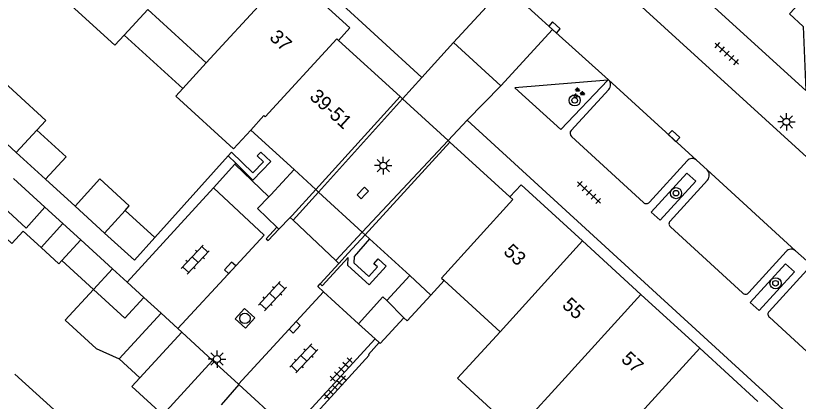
# Model space of a CAD drawing. Extents: x 128000 to 131008, y 398996 to 402500.
# Drawn here: x 129097.6 to 129153.7, y 399464.9 to 399492.6 of the extents above; entities that cross this region are included whole.
import ezdxf

# ---------------------------------------------------------------- set-up
doc = ezdxf.new("R2010")
doc.units = 0
for name, color, linetype in [('gg-afsc-erfafscheiding', 7, 'Continuous'), ('gg-afsc-muur', 7, 'Continuous'), ('gg-anno-huisnummerreeks BGT', 7, 'Continuous'), ('gg-bbg-bijgebouw', 7, 'Continuous'), ('gg-bbg-gedigitaliseerde bebouwing', 7, 'Continuous'), ('gg-bbg-gedigitaliseerde bijgebouw', 7, 'Continuous'), ('gg-bbg-hoofdgebouw', 7, 'Continuous'), ('gg-bbg-luifel en loopbrug', 7, 'Continuous'), ('gg-bbg-onder overbouw', 7, 'Continuous'), ('gg-bbg-pand overbouw', 7, 'Continuous'), ('gg-bbg-tussenscheiding', 7, 'Continuous'), ('gg-knt-verharding', 7, 'Continuous'), ('gg-knt-verharding nz', 7, 'Continuous'), ('gt-grn-vlakafsluiter', 7, 'Continuous'), ('gt-grn-weggrens', 7, 'Continuous'), ('gt-symb-boom', 7, 'Continuous'), ('gt-symb-groenvak', 7, 'Continuous'), ('gt-symb-klinker verharding', 7, 'Continuous'), ('gt-symb-kolk', 7, 'Continuous'), ('gt-symb-lichtmast', 7, 'Continuous'), ('gt-symb-rioolschacht', 7, 'Continuous'), ('gt-symb-tegel verharding', 7, 'Continuous')]:
    doc.layers.add(name, color=color, linetype=linetype)

# ---------------------------------------------------------------- blocks, each defined once
blk = doc.blocks.new('gt0-KOLK')
at = {"layer": 'gt-symb-kolk'}
blk.add_lwpolyline([(0, 0), (0.375, 0), (0.375, 0.4), (-0.375, 0.4), (-0.375, 0), (0, 0)], dxfattribs=at)
blk = doc.blocks.new('gt0-BOOM')
at = {"layer": 'gt-symb-boom'}
for radius in [0.4, 0.2]:
    blk.add_circle((0, 0), radius, dxfattribs=at)
blk = doc.blocks.new('gt0-TEG1')
at = {"layer": 'gt-symb-tegel verharding'}
for p, q in [((-1.125, 0), (1.125, 0)), ((-0.9, -0.25), (-0.9, 0.25)), ((-0.45, -0.25), (-0.45, 0.25)), ((0, -0.25), (0, 0.25)), ((0.45, -0.25), (0.45, 0.25)), ((0.9, -0.25), (0.9, 0.25))]:
    blk.add_line(p, q, dxfattribs=at)
blk = doc.blocks.new('gt0-LMAST')
at = {"layer": 'gt-symb-lichtmast'}
for p, q in [((-0.005, 0.246), (-0.005, 0.621)), ((-0.182, 0.173), (-0.447, 0.438)), ((0.172, 0.173), (0.437, 0.438)), ((-0.255, -0.004), (-0.63, -0.004)), ((-0.182, -0.181), (-0.447, -0.446)), ((-0.005, -0.254), (-0.005, -0.629)), ((0.437, -0.446), (0.172, -0.181)), ((0.245, -0.004), (0.62, -0.004))]:
    blk.add_line(p, q, dxfattribs=at)
blk.add_circle((-0.005, -0.004), 0.25, dxfattribs=at)
blk = doc.blocks.new('gt0-GRVAK')
at = {"layer": 'gt-symb-groenvak'}
for p, q in [((-0.11, 0.189), (-0.228, 0.24)), ((-0.182, 0.153), (0.088, 0.153)), ((-0.091, 0.211), (-0.156, 0.322)), ((-0.047, 0.214), (-0.047, 0.393)), ((-0.004, 0.211), (0.061, 0.322)), ((0.015, 0.189), (0.133, 0.24)), ((0.262, -0.052), (0.197, 0.059)), ((0.305, -0.049), (0.305, 0.13)), ((0.349, -0.052), (0.414, 0.059)), ((-0.245, -0.228), (-0.363, -0.177)), ((-0.318, -0.264), (-0.047, -0.264)), ((-0.226, -0.206), (-0.291, -0.095)), ((-0.183, -0.203), (-0.183, -0.024)), ((-0.139, -0.206), (-0.074, -0.095)), ((-0.12, -0.228), (-0.002, -0.177)), ((0.243, -0.074), (0.125, -0.023)), ((0.17, -0.11), (0.441, -0.11)), ((0.368, -0.074), (0.486, -0.023))]:
    blk.add_line(p, q, dxfattribs=at)
blk = doc.blocks.new('gt0-KL1')
at = {"layer": 'gt-symb-klinker verharding'}
for p, q in [((-1.15, 0.3), (1.15, 0.3)), ((-1, -0.3), (-1, 0.3)), ((-0.5, 0.3), (-0.5, 0.45)), ((0, -0.3), (0, 0.3)), ((0.5, 0.3), (0.5, 0.45)), ((1, -0.3), (1, 0.3)), ((-1.15, -0.3), (1.15, -0.3)), ((-0.5, -0.45), (-0.5, -0.3)), ((0.5, -0.45), (0.5, -0.3))]:
    blk.add_line(p, q, dxfattribs=at)
blk = doc.blocks.new('gt0-RS')
at = {"layer": 'gt-symb-rioolschacht'}
blk.add_lwpolyline([(-0.5, -0.5), (0.5, -0.5), (0.5, 0.5), (-0.5, 0.5)], close=True, dxfattribs=at)
blk.add_circle((0, 0), 0.375, dxfattribs=at)

msp = doc.modelspace()

# ---------------------------------------------------------------- linework, layer by layer
at = {"layer": 'gg-afsc-erfafscheiding'}
for p, q in [((129107.55, 399476.7), (129112.799, 399482.579)), ((129101.819, 399478.961), (129099.71, 399480.89)), ((129122.929, 399468.255), (129118.65, 399463.581))]:
    msp.add_line(p, q, dxfattribs=at)
msp.add_lwpolyline([(129123.648, 399469.158), (129122.871, 399468.309), (129122.929, 399468.255)], dxfattribs=at)
at = {"layer": 'gg-afsc-muur'}
for p, q in [((129112.799, 399482.579), (129113.353, 399482.039)), ((129116.312, 399477.454), (129115.539, 399476.62)), ((129121.427, 399475.574), (129122.64, 399476.9)), ((129119.56, 399473.235), (129121.417, 399475.267)), ((129121.427, 399475.574), (129120.764, 399474.849)), ((129120.764, 399474.849), (129119.412, 399473.37)), ((129119.412, 399473.37), (129119.56, 399473.235))]:
    msp.add_line(p, q, dxfattribs=at)
for points in [[(129113.353, 399482.039), (129114.586, 399480.836), (129115.868, 399482.163), (129115.153, 399482.83), (129114.897, 399482.575), (129115.352, 399482.15), (129114.578, 399481.348), (129113.051, 399482.838), (129112.799, 399482.579)], [(129115.539, 399476.62), (129115.685, 399476.485), (129116.455, 399477.316)], [(129122.957, 399476.61), (129121.85, 399475.351), (129121.835, 399474.878), (129122.902, 399473.918), (129123.526, 399474.611), (129123.27, 399474.817), (129123.586, 399475.168), (129124.149, 399474.661), (129122.934, 399473.311), (129121.399, 399474.692), (129121.417, 399475.267)]]:
    msp.add_lwpolyline(points, dxfattribs=at)
at = {"layer": 'gg-bbg-bijgebouw'}
for p, q in [((129103.93, 399477.03), (129105.41, 399478.65)), ((129105.41, 399478.65), (129107.55, 399476.7)), ((129117.262, 399478.156), (129116.455, 399477.316)), ((129116.455, 399477.316), (129116.312, 399477.454)), ((129100.87, 399475.05), (129102.23, 399476.54)), ((129102.23, 399476.54), (129104.498, 399474.467)), ((129103.14, 399472.98), (129100.87, 399475.05)), ((129104.498, 399474.467), (129105.553, 399473.503)), ((129124.191, 399472.185), (129125.837, 399473.97)), ((129105.553, 399473.503), (129106.76, 399472.4)), ((129104.98, 399467.99), (129107.99, 399471.27)), ((129107.99, 399471.27), (129109.201, 399470.161)), ((129109.201, 399470.161), (129109.475, 399469.91)), ((129122.167, 399470.514), (129123.351, 399469.43)), ((129123.351, 399469.43), (129123.648, 399469.158)), ((129106.468, 399466.627), (129104.98, 399467.99)), ((129113.58, 399466.14), (129112.3, 399464.7))]:
    msp.add_line(p, q, dxfattribs=at)
for points in [[(129115.732, 399479.627), (129115.87, 399479.77), (129117.54, 399481.6)], [(129119.09, 399480.16), (129117.4, 399478.3), (129117.262, 399478.156)], [(129116.312, 399477.454), (129114.925, 399478.786), (129115.732, 399479.627)], [(129107.55, 399476.7), (129106.08, 399475.08), (129103.93, 399477.03)], [(129106.76, 399472.4), (129105.4, 399470.92), (129103.14, 399472.98)], [(129122.167, 399470.514), (129123.905, 399472.443), (129124.191, 399472.185)], [(129125.417, 399470.938), (129125.66, 399470.72), (129127.359, 399472.573)], [(129123.648, 399469.158), (129123.723, 399469.089), (129125.417, 399470.938)], [(129113.58, 399466.14), (129116.755, 399463.224), (129117.251, 399462.767)]]:
    msp.add_lwpolyline(points, dxfattribs=at)
at = {"layer": 'gg-bbg-gedigitaliseerde bebouwing'}
msp.add_line((129111.242, 399489.251), (129109.553, 399487.406), dxfattribs=at)
for points in [[(129109.553, 399487.406), (129109.049, 399486.856), (129113.184, 399483.07), (129114.43, 399484.43)], [(129133.454, 399462.761), (129129.267, 399466.605), (129132.326, 399469.936)]]:
    msp.add_lwpolyline(points, dxfattribs=at)
at = {"layer": 'gg-bbg-gedigitaliseerde bijgebouw'}
for p, q in [((129097.605, 399482.811), (129095.48, 399484.75)), ((129099.71, 399480.89), (129097.605, 399482.811)), ((129099.66, 399478.89), (129097.4, 399480.95)), ((129106.468, 399466.627), (129109.475, 399469.91))]:
    msp.add_line(p, q, dxfattribs=at)
for points in [[(129099.085, 399484.431), (129099.712, 399485.114), (129095.528, 399488.956), (129093.41, 399486.651)], [(129099.085, 399484.431), (129101.19, 399482.51), (129099.71, 399480.89)], [(129096.04, 399479.46), (129098.3, 399477.39), (129099.66, 399478.89)]]:
    msp.add_lwpolyline(points, dxfattribs=at)
at = {"layer": 'gg-bbg-hoofdgebouw'}
for p, q in [((129111.242, 399489.251), (129107.039, 399493.099)), ((129120.74, 399490.87), (129125.151, 399486.83)), ((129114.43, 399484.43), (129115.36, 399485.48)), ((129117.54, 399481.6), (129114.43, 399484.43)), ((129133.03, 399479.62), (129128.73, 399483.56)), ((129122.957, 399476.61), (129122.64, 399476.9)), ((129125.837, 399473.97), (129122.957, 399476.61)), ((129142.436, 399472.626), (129138.245, 399476.465)), ((129127.359, 399472.573), (129128.31, 399473.61)), ((129128.31, 399473.61), (129132.326, 399469.936)), ((129146.653, 399468.763), (129142.436, 399472.626)), ((129150.834, 399464.934), (129146.653, 399468.763)), ((129097.509, 399466.898), (129101.051, 399463.66))]:
    msp.add_line(p, q, dxfattribs=at)
for points in [[(129117.194, 399495.745), (129121.531, 399491.77), (129120.74, 399490.87)], [(129155.37, 399495.21), (129153.1, 399492.77), (129154.09, 399491.86), (129154.27, 399487.28)], [(129138.245, 399476.465), (129133.84, 399480.5), (129133.03, 399479.62)]]:
    msp.add_lwpolyline(points, dxfattribs=at)
at = {"layer": 'gg-bbg-luifel en loopbrug'}
for p, q in [((129105.35, 399491.255), (129107.039, 399493.099)), ((129105.35, 399491.255), (129109.553, 399487.406)), ((129103.93, 399477.03), (129101.819, 399478.961)), ((129099.66, 399478.89), (129100.945, 399477.715)), ((129099.386, 399476.002), (129100.945, 399477.715)), ((129100.945, 399477.715), (129102.23, 399476.54)), ((129106.76, 399472.4), (129107.99, 399471.27)), ((129109.475, 399469.91), (129111.69, 399467.88)), ((129111.69, 399467.88), (129108.11, 399463.972))]:
    msp.add_line(p, q, dxfattribs=at)
for points in [[(129102.853, 399496.933), (129100.489, 399494.352), (129104.675, 399490.518), (129105.35, 399491.255)], [(129105.41, 399478.65), (129105.714, 399478.982), (129103.606, 399480.913), (129101.819, 399478.961)], [(129096.04, 399479.46), (129095.027, 399478.354), (129097.288, 399476.284), (129098.104, 399477.175), (129099.386, 399476.002)], [(129099.386, 399476.002), (129100.667, 399474.829), (129100.87, 399475.05)], [(129103.14, 399472.98), (129101.113, 399470.768), (129103.325, 399468.741), (129104.98, 399467.99)], [(129106.468, 399466.627), (129105.895, 399466.001), (129108.11, 399463.972)]]:
    msp.add_lwpolyline(points, dxfattribs=at)
at = {"layer": 'gg-bbg-onder overbouw'}
for p, q in [((129125.151, 399486.83), (129119.09, 399480.16)), ((129128.73, 399483.56), (129122.64, 399476.9))]:
    msp.add_line(p, q, dxfattribs=at)
at = {"layer": 'gg-bbg-pand overbouw'}
for p, q in [((129125.33, 399486.667), (129125.151, 399486.83)), ((129128.593, 399483.685), (129125.33, 399486.667)), ((129128.73, 399483.56), (129128.593, 399483.685)), ((129119.09, 399480.16), (129119.298, 399479.969)), ((129119.298, 399479.969), (129122.438, 399477.085)), ((129122.438, 399477.085), (129122.64, 399476.9))]:
    msp.add_line(p, q, dxfattribs=at)
at = {"layer": 'gg-bbg-tussenscheiding'}
for p, q in [((129117.194, 399495.745), (129111.242, 399489.251)), ((129097.605, 399482.811), (129099.085, 399484.431)), ((129117.54, 399481.6), (129119.09, 399480.16)), ((129138.245, 399476.465), (129132.326, 399469.936)), ((129104.498, 399474.467), (129103.14, 399472.98)), ((129125.837, 399473.97), (129127.359, 399472.573)), ((129142.436, 399472.626), (129136.52, 399466.1)), ((129124.191, 399472.185), (129125.417, 399470.938)), ((129146.653, 399468.763), (129140.719, 399462.259)), ((129136.52, 399466.1), (129133.454, 399462.761))]:
    msp.add_line(p, q, dxfattribs=at)
for points in [[(129120.74, 399490.87), (129120.61, 399490.98), (129115.47, 399485.37), (129115.36, 399485.48)], [(129133.03, 399479.62), (129133.23, 399479.44), (129128.11, 399473.79), (129128.31, 399473.61)]]:
    msp.add_lwpolyline(points, dxfattribs=at)
at = {"layer": 'gg-knt-verharding'}
for p, q in [((129092.47, 399519.6), (129126.72, 399488.21)), ((129154.27, 399487.28), (129134.3, 399505.46)), ((129136.094, 399491.646), (129132.689, 399494.761)), ((129140.101, 399488.047), (129136.094, 399491.646)), ((129128.984, 399490.723), (129132.384, 399487.603)), ((129125.33, 399486.667), (129126.72, 399488.21)), ((129140.06, 399488.004), (129140.101, 399488.047)), ((129140.113, 399488.036), (129140.101, 399488.047)), ((129140.12, 399487.343), (129137.429, 399484.399)), ((129128.593, 399483.685), (129129.96, 399485.15)), ((129129.96, 399485.15), (129176.77, 399442.26)), ((129137.448, 399483.96), (129142.618, 399479.225)), ((129111.75, 399480.284), (129113.29, 399481.97)), ((129113.29, 399481.97), (129113.353, 399482.039)), ((129113.29, 399481.97), (129115.732, 399479.627)), ((129143.059, 399479.244), (129145.747, 399482.216)), ((129146.431, 399482.263), (129147.192, 399481.563)), ((129147.223, 399480.838), (129144.53, 399477.892)), ((129105.553, 399473.503), (129111.75, 399480.284)), ((129117.48, 399477.95), (129119.298, 399479.969)), ((129117.262, 399478.156), (129117.48, 399477.95)), ((129117.48, 399477.95), (129120.54, 399475.05)), ((129144.55, 399477.469), (129149.718, 399472.735)), ((129120.54, 399475.05), (129122.438, 399477.085)), ((129150.172, 399472.754), (129152.852, 399475.711)), ((129153.532, 399475.75), (129154.341, 399475.026)), ((129120.764, 399474.849), (129120.54, 399475.05)), ((129154.346, 399474.352), (129151.635, 399471.398)), ((129123.351, 399469.43), (129117.251, 399462.767)), ((129111.69, 399467.88), (129113.55, 399466.168)), ((129113.55, 399466.168), (129113.58, 399466.14))]:
    msp.add_line(p, q, dxfattribs=at)
for points in [[(129160.058, 399477.248), (129159.694, 399477.586), (129132.046, 399502.841)], [(129140.06, 399488.004), (129133.383, 399487.46), (129136.682, 399484.469), (129140.06, 399488.004)], [(129143.174, 399478.539), (129143.813, 399477.961), (129146.366, 399480.754), (129145.73, 399481.339), (129143.174, 399478.539)], [(129150.281, 399472.047), (129150.924, 399471.469), (129153.465, 399474.244), (129152.823, 399474.828), (129150.281, 399472.047)], [(129151.657, 399470.975), (129157.057, 399466.032), (129159.99, 399469.199)]]:
    msp.add_lwpolyline(points, dxfattribs=at)
for centre, radius, start, end in [((129139.773, 399487.686), 0.488, 315.3005, 45.8569), ((129137.67, 399484.19), 0.319, 138.9751, 225.9814), ((129146.114, 399481.883), 0.495, 50.1347, 137.7269), ((129146.782, 399481.182), 0.559, 321.9912, 42.9055), ((129142.829, 399479.454), 0.312, 227.362, 317.572), ((129144.741, 399477.69), 0.292, 136.1828, 229.2312), ((129153.211, 399475.393), 0.48, 48.0586, 138.5063), ((129149.937, 399472.941), 0.301, 223.3444, 321.4485), ((129151.834, 399471.196), 0.283, 134.5356, 231.4189)]:
    msp.add_arc(centre, radius, start, end, dxfattribs=at)
at = {"layer": 'gg-knt-verharding nz'}
for p, q in [((129146.431, 399482.263), (129140.113, 399488.036)), ((129119.298, 399479.969), (129125.33, 399486.667)), ((129122.438, 399477.085), (129128.593, 399483.685)), ((129153.532, 399475.75), (129147.192, 399481.563)), ((129119.642, 399472.818), (129113.55, 399466.168)), ((129122.167, 399470.514), (129119.642, 399472.818))]:
    msp.add_line(p, q, dxfattribs=at)
msp.add_lwpolyline([(129111.75, 399480.284), (129115.401, 399476.871), (129113.096, 399474.393), (129109.201, 399470.161)], dxfattribs=at)
at = {"layer": 'gt-grn-vlakafsluiter'}
msp.add_lwpolyline([(129119.642, 399472.818), (129119.242, 399473.183), (129119.412, 399473.37)], dxfattribs=at)
at = {"layer": 'gt-grn-weggrens'}
for p, q in [((129128.984, 399490.723), (129132.689, 399494.761)), ((129132.384, 399487.603), (129136.094, 399491.646)), ((129128.984, 399490.723), (129126.72, 399488.21)), ((129129.96, 399485.15), (129132.384, 399487.603))]:
    msp.add_line(p, q, dxfattribs=at)

# ---------------------------------------------------------------- block references
at = {"layer": 'gt-symb-boom'}
for p in [(129137.684, 399486.558), (129144.957, 399479.894), (129152.097, 399473.423)]:
    msp.add_blockref('gt0-BOOM', p, dxfattribs=at)
at = {"layer": 'gt-symb-groenvak'}
msp.add_blockref('gt0-GRVAK', (129137.939, 399487.088), dxfattribs=at)
at = {"layer": 'gt-symb-klinker verharding'}
for p, rotation in [((129110.446, 399475.123), 46.78232042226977), ((129115.986, 399472.498), 47.31004222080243), ((129118.235, 399468.027), 46.782320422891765)]:
    msp.add_blockref('gt0-KL1', p, dxfattribs=dict(at, rotation=rotation))
at = {"layer": 'gt-symb-kolk'}
for p, rotation in [((129136.094, 399491.646), -42.4598828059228), ((129144.67, 399483.845), -42.770928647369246), ((129122.623, 399479.771), 46.986106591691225), ((129113.096, 399474.393), 47.06710321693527), ((129117.43, 399470.393), -132.56679894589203)]:
    msp.add_blockref('gt0-KOLK', p, dxfattribs=dict(at, rotation=rotation))
at = {"layer": 'gt-symb-lichtmast'}
for p in [(129152.88, 399485.021), (129123.946, 399481.874), (129112.015, 399467.983)]:
    msp.add_blockref('gt0-LMAST', p, dxfattribs=at)
at = {"layer": 'gt-symb-rioolschacht', "rotation": 47.55289814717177}
msp.add_blockref('gt0-RS', (129114.011, 399470.901), dxfattribs=at)
at = {"layer": 'gt-symb-tegel verharding'}
for p, rotation in [((129148.601, 399489.914), -42.5280440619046), ((129138.707, 399479.942), -42.5280440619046), ((129120.926, 399467.23), 47.391003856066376), ((129120.476, 399465.941), 47.39100385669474)]:
    msp.add_blockref('gt0-TEG1', p, dxfattribs=dict(at, rotation=rotation))

# ---------------------------------------------------------------- texts
at = {"layer": 'gg-anno-huisnummerreeks BGT'}
for s, p in [('37', (129115.711, 399491)), ('39-51', (129118.589, 399486.738)), ('53', (129132.512, 399475.613)), ('55', (129136.714, 399471.764)), ('57', (129140.947, 399467.887))]:
    msp.add_text(s, height=1, rotation=317.5, dxfattribs=at).set_placement(p)

doc.saveas('drawing.dxf')
